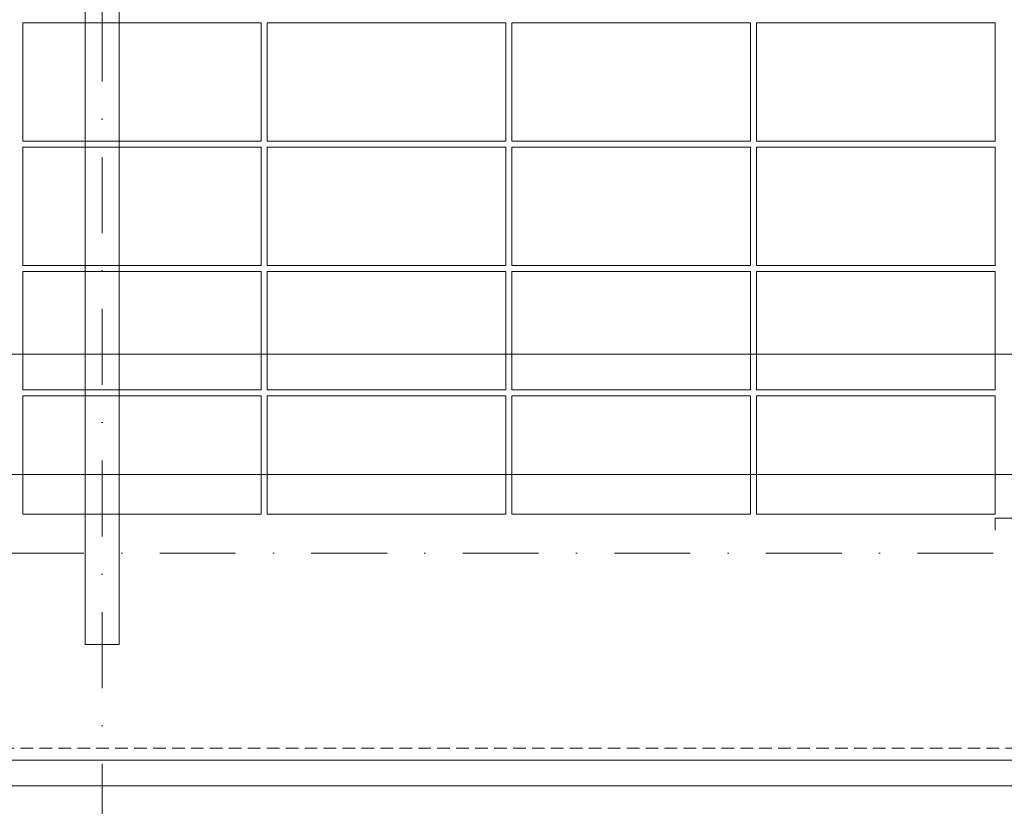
# Model space of a CAD drawing. Header units: millimetres. Extents: x -15830 to 4680139, y -28864 to 2281735.
# Tile 449 of 577: x 304064 to 309015, y 243011 to 246963. Entities that reach past the tile are written whole.
import ezdxf

# ---------------------------------------------------------------- set-up
doc = ezdxf.new("R2010")
doc.units = ezdxf.units.MM
for name, pattern in [('CENTERX2', [101.6, 63.5, -12.7, 12.7, -12.7]), ('DASHDOT', [25.4, 12.7, -6.35, 0, -6.35]), ('DASHED', [19.05, 12.7, -6.35]), ('HIDDEN', [9.525, 6.35, -3.175])]:
    doc.linetypes.add(name, pattern=pattern)
for name, color, linetype, lineweight in [('A99_FVE', 30, 'Continuous', 5), ('A99_N_kce-pod', 7, 'DASHED', 20), ('A99_N_koty-200', 5, 'Continuous', 5), ('A99_N_koty-200 @ 1', 5, 'Continuous', 5), ('A99_N_koty-200 @ 10', 5, 'Continuous', 5), ('A99_N_koty-200 @ 100', 5, 'Continuous', 5), ('A99_N_koty-200 @ 200', 5, 'Continuous', 5), ('A99_N_koty-200 @ 250 (1)', 5, 'Continuous', 5), ('A99_N_koty-200 @ 250 (2)', 5, 'Continuous', 5), ('A99_N_koty-200 @ 400', 5, 'Continuous', 5), ('A99_S_kce-pohl', 7, 'Continuous', 5), ('A99_S_osy', 1, 'CENTERX2', 5)]:
    doc.layers.add(name, color=color, linetype=linetype, lineweight=lineweight)
doc.styles.add('A99_kota', font='isocpeur.ttf', dxfattribs={"height": 2})
doc.dimstyles.new('A99_kota_200 new', dxfattribs={"dimscale": 200, "dimtxt": 2, "dimasz": 1.2, "dimexe": 0.5, "dimexo": 1.5, "dimgap": 0.3, "dimtad": 1, "dimdec": 0, "dimzin": 3, "dimdsep": 46, "dimtxsty": 'A99_kota', "dimblk": 'ARCHTICK', "dimcen": 2.5, "dimazin": 2, "dimtfac": 0.75, "dimtdec": 0, "dimtmove": 2, "dimatfit": 0, "dimfxl": 0, "dimtolj": 1, "dimtzin": 0, "dimlwd": 5, "dimlwe": 5, "dimarcsym": 0})

# ---------------------------------------------------------------- blocks, each defined once
blk = doc.blocks.new('_ArchTick')
at = {"color": 0, "linetype": 'ByBlock', "const_width": 0.15}
blk.add_lwpolyline([(-0.5, -0.5), (0.5, 0.5)], dxfattribs=at)
blk = doc.blocks.new('*D244')
at = {"layer": 'A99_N_koty-200', "color": 0, "linetype": 'Continuous', "lineweight": 5, "ltscale": 10, "transparency": 16777216}
for p, q in [((304479, 241208.3), (304479, 240758.3)), ((316479, 241208.3), (316479, 240758.3)), ((316479, 240808.3), (304479, 240808.3))]:
    blk.add_line(p, q, dxfattribs=at)
at = {"layer": 'Defpoints', "color": 0, "linetype": 'Continuous', "ltscale": 10, "transparency": 16777216}
for p in [(304479, 243683.3), (316479, 243683.3), (304479, 240808.3)]:
    blk.add_point(p, dxfattribs=at)
at = {"layer": 'A99_N_koty-200', "color": 0, "linetype": 'Continuous', "lineweight": 5, "ltscale": 10, "transparency": 16777216, "xscale": 120, "yscale": 120, "zscale": 120, "rotation": 180}
blk.add_blockref('_ArchTick', (304479, 240808.3), dxfattribs=at)
at = {"layer": 'A99_N_koty-200', "color": 0, "linetype": 'Continuous', "lineweight": 5, "ltscale": 10, "transparency": 16777216, "xscale": 120, "yscale": 120, "zscale": 120}
blk.add_blockref('_ArchTick', (316479, 240808.3), dxfattribs=at)
at = {"layer": 'A99_N_koty-200', "color": 0, "linetype": 'Continuous', "ltscale": 10, "transparency": 16777216, "insert": (310479, 240938.3), "char_height": 200, "attachment_point": 5, "style": 'A99_kota'}
blk.add_mtext('\\A1;12000', dxfattribs=at)
blk = doc.blocks.new('*D245')
at = {"layer": 'A99_N_koty-200', "color": 0, "linetype": 'Continuous', "lineweight": 5, "ltscale": 10, "transparency": 16777216}
for p, q in [((304479, 241608.3), (304479, 240708.3)), ((316479, 241608.3), (316479, 240708.3)), ((316479, 240808.3), (304479, 240808.3))]:
    blk.add_line(p, q, dxfattribs=at)
at = {"layer": 'Defpoints', "color": 0, "linetype": 'Continuous', "ltscale": 10, "transparency": 16777216}
for p in [(304479, 243683.3), (316479, 243683.3), (304479, 240808.3)]:
    blk.add_point(p, dxfattribs=at)
at = {"layer": 'A99_N_koty-200', "color": 0, "linetype": 'Continuous', "lineweight": 5, "ltscale": 10, "transparency": 16777216, "xscale": 240, "yscale": 240, "zscale": 240, "rotation": 180}
blk.add_blockref('_ArchTick', (304479, 240808.3), dxfattribs=at)
at = {"layer": 'A99_N_koty-200', "color": 0, "linetype": 'Continuous', "lineweight": 5, "ltscale": 10, "transparency": 16777216, "xscale": 240, "yscale": 240, "zscale": 240}
blk.add_blockref('_ArchTick', (316479, 240808.3), dxfattribs=at)
at = {"layer": 'A99_N_koty-200', "color": 0, "linetype": 'Continuous', "ltscale": 10, "transparency": 16777216, "insert": (310479, 241068.3), "char_height": 400, "attachment_point": 5, "style": 'A99_kota'}
blk.add_mtext('\\A1;12000', dxfattribs=at)
blk = doc.blocks.new('*D246')
at = {"layer": 'A99_N_koty-200', "color": 0, "linetype": 'Continuous', "lineweight": 5, "ltscale": 10, "transparency": 16777216}
for p, q in [((304479, 240812.3), (304479, 240807.8)), ((316479, 240812.3), (316479, 240807.8)), ((316479, 240808.3), (304479, 240808.3))]:
    blk.add_line(p, q, dxfattribs=at)
at = {"layer": 'Defpoints', "color": 0, "linetype": 'Continuous', "ltscale": 10, "transparency": 16777216}
for p in [(304479, 243683.3), (316479, 243683.3), (304479, 240808.3)]:
    blk.add_point(p, dxfattribs=at)
at = {"layer": 'A99_N_koty-200', "color": 0, "linetype": 'Continuous', "lineweight": 5, "ltscale": 10, "transparency": 16777216, "xscale": 1.2, "yscale": 1.2, "zscale": 1.2, "rotation": 180}
blk.add_blockref('_ArchTick', (304479, 240808.3), dxfattribs=at)
at = {"layer": 'A99_N_koty-200', "color": 0, "linetype": 'Continuous', "lineweight": 5, "ltscale": 10, "transparency": 16777216, "xscale": 1.2, "yscale": 1.2, "zscale": 1.2}
blk.add_blockref('_ArchTick', (316479, 240808.3), dxfattribs=at)
at = {"layer": 'A99_N_koty-200', "color": 0, "linetype": 'Continuous', "ltscale": 10, "transparency": 16777216, "insert": (310479, 240809.6), "char_height": 2, "attachment_point": 5, "style": 'A99_kota'}
blk.add_mtext('\\A1;12000', dxfattribs=at)
blk = doc.blocks.new('*D247')
at = {"layer": 'A99_N_koty-200', "color": 0, "linetype": 'Continuous', "lineweight": 5, "ltscale": 10, "transparency": 16777216}
for p, q in [((304479, 242408.3), (304479, 240608.3)), ((316479, 242408.3), (316479, 240608.3)), ((316479, 240808.3), (304479, 240808.3))]:
    blk.add_line(p, q, dxfattribs=at)
at = {"layer": 'Defpoints', "color": 0, "linetype": 'Continuous', "ltscale": 10, "transparency": 16777216}
for p in [(304479, 243683.3), (316479, 243683.3), (304479, 240808.3)]:
    blk.add_point(p, dxfattribs=at)
at = {"layer": 'A99_N_koty-200', "color": 0, "linetype": 'Continuous', "lineweight": 5, "ltscale": 10, "transparency": 16777216, "xscale": 480, "yscale": 480, "zscale": 480, "rotation": 180}
blk.add_blockref('_ArchTick', (304479, 240808.3), dxfattribs=at)
at = {"layer": 'A99_N_koty-200', "color": 0, "linetype": 'Continuous', "lineweight": 5, "ltscale": 10, "transparency": 16777216, "xscale": 480, "yscale": 480, "zscale": 480}
blk.add_blockref('_ArchTick', (316479, 240808.3), dxfattribs=at)
at = {"layer": 'A99_N_koty-200', "color": 0, "linetype": 'Continuous', "ltscale": 10, "transparency": 16777216, "insert": (310479, 241328.3), "char_height": 800, "attachment_point": 5, "style": 'A99_kota'}
blk.add_mtext('\\A1;12000', dxfattribs=at)
blk = doc.blocks.new('*D248')
at = {"layer": 'A99_N_koty-200', "color": 0, "linetype": 'Continuous', "lineweight": 5, "ltscale": 10, "transparency": 16777216}
for p, q in [((304479, 240848.3), (304479, 240803.3)), ((316479, 240848.3), (316479, 240803.3)), ((316479, 240808.3), (304479, 240808.3))]:
    blk.add_line(p, q, dxfattribs=at)
at = {"layer": 'Defpoints', "color": 0, "linetype": 'Continuous', "ltscale": 10, "transparency": 16777216}
for p in [(304479, 243683.3), (316479, 243683.3), (304479, 240808.3)]:
    blk.add_point(p, dxfattribs=at)
at = {"layer": 'A99_N_koty-200', "color": 0, "linetype": 'Continuous', "lineweight": 5, "ltscale": 10, "transparency": 16777216, "xscale": 12, "yscale": 12, "zscale": 12, "rotation": 180}
blk.add_blockref('_ArchTick', (304479, 240808.3), dxfattribs=at)
at = {"layer": 'A99_N_koty-200', "color": 0, "linetype": 'Continuous', "lineweight": 5, "ltscale": 10, "transparency": 16777216, "xscale": 12, "yscale": 12, "zscale": 12}
blk.add_blockref('_ArchTick', (316479, 240808.3), dxfattribs=at)
at = {"layer": 'A99_N_koty-200', "color": 0, "linetype": 'Continuous', "ltscale": 10, "transparency": 16777216, "insert": (310479, 240821.3), "char_height": 20, "attachment_point": 5, "style": 'A99_kota'}
blk.add_mtext('\\A1;12000', dxfattribs=at)
blk = doc.blocks.new('*D249')
at = {"layer": 'A99_N_koty-200', "color": 0, "linetype": 'Continuous', "lineweight": 5, "ltscale": 10, "transparency": 16777216}
for p, q in [((304479, 241808.3), (304479, 240683.3)), ((316479, 241808.3), (316479, 240683.3)), ((316479, 240808.3), (304479, 240808.3))]:
    blk.add_line(p, q, dxfattribs=at)
at = {"layer": 'Defpoints', "color": 0, "linetype": 'Continuous', "ltscale": 10, "transparency": 16777216}
for p in [(304479, 243683.3), (316479, 243683.3), (304479, 240808.3)]:
    blk.add_point(p, dxfattribs=at)
at = {"layer": 'A99_N_koty-200', "color": 0, "linetype": 'Continuous', "lineweight": 5, "ltscale": 10, "transparency": 16777216, "xscale": 300, "yscale": 300, "zscale": 300, "rotation": 180}
blk.add_blockref('_ArchTick', (304479, 240808.3), dxfattribs=at)
at = {"layer": 'A99_N_koty-200', "color": 0, "linetype": 'Continuous', "lineweight": 5, "ltscale": 10, "transparency": 16777216, "xscale": 300, "yscale": 300, "zscale": 300}
blk.add_blockref('_ArchTick', (316479, 240808.3), dxfattribs=at)
at = {"layer": 'A99_N_koty-200', "color": 0, "linetype": 'Continuous', "ltscale": 10, "transparency": 16777216, "insert": (310479, 241133.3), "char_height": 500, "attachment_point": 5, "style": 'A99_kota'}
blk.add_mtext('\\A1;12000', dxfattribs=at)
blk = doc.blocks.new('*D250')
at = {"layer": 'A99_N_koty-200', "color": 0, "linetype": 'Continuous', "lineweight": 5, "ltscale": 10, "transparency": 16777216}
for p, q in [((304479, 241808.3), (304479, 240683.3)), ((316479, 241808.3), (316479, 240683.3)), ((316479, 240808.3), (304479, 240808.3))]:
    blk.add_line(p, q, dxfattribs=at)
at = {"layer": 'Defpoints', "color": 0, "linetype": 'Continuous', "ltscale": 10, "transparency": 16777216}
for p in [(304479, 243683.3), (316479, 243683.3), (304479, 240808.3)]:
    blk.add_point(p, dxfattribs=at)
at = {"layer": 'A99_N_koty-200', "color": 0, "linetype": 'Continuous', "lineweight": 5, "ltscale": 10, "transparency": 16777216, "xscale": 300, "yscale": 300, "zscale": 300, "rotation": 180}
blk.add_blockref('_ArchTick', (304479, 240808.3), dxfattribs=at)
at = {"layer": 'A99_N_koty-200', "color": 0, "linetype": 'Continuous', "lineweight": 5, "ltscale": 10, "transparency": 16777216, "xscale": 300, "yscale": 300, "zscale": 300}
blk.add_blockref('_ArchTick', (316479, 240808.3), dxfattribs=at)
at = {"layer": 'A99_N_koty-200', "color": 0, "linetype": 'Continuous', "ltscale": 10, "transparency": 16777216, "insert": (310479, 241133.3), "char_height": 500, "attachment_point": 5, "style": 'A99_kota'}
blk.add_mtext('\\A1;12000', dxfattribs=at)
blk = doc.blocks.new('*D251')
at = {"layer": 'A99_N_koty-200', "color": 0, "linetype": 'Continuous', "lineweight": 5, "ltscale": 10, "transparency": 16777216}
for p, q in [((292479, 241208.3), (292479, 240758.3)), ((304479, 241208.3), (304479, 240758.3)), ((304479, 240808.3), (292479, 240808.3))]:
    blk.add_line(p, q, dxfattribs=at)
at = {"layer": 'Defpoints', "color": 0, "linetype": 'Continuous', "ltscale": 10, "transparency": 16777216}
for p in [(292479, 243683.3), (304479, 243683.3), (292479, 240808.3)]:
    blk.add_point(p, dxfattribs=at)
at = {"layer": 'A99_N_koty-200', "color": 0, "linetype": 'Continuous', "lineweight": 5, "ltscale": 10, "transparency": 16777216, "xscale": 120, "yscale": 120, "zscale": 120, "rotation": 180}
blk.add_blockref('_ArchTick', (292479, 240808.3), dxfattribs=at)
at = {"layer": 'A99_N_koty-200', "color": 0, "linetype": 'Continuous', "lineweight": 5, "ltscale": 10, "transparency": 16777216, "xscale": 120, "yscale": 120, "zscale": 120}
blk.add_blockref('_ArchTick', (304479, 240808.3), dxfattribs=at)
at = {"layer": 'A99_N_koty-200', "color": 0, "linetype": 'Continuous', "ltscale": 10, "transparency": 16777216, "insert": (298479, 240938.3), "char_height": 200, "attachment_point": 5, "style": 'A99_kota'}
blk.add_mtext('\\A1;12000', dxfattribs=at)
blk = doc.blocks.new('*D252')
at = {"layer": 'A99_N_koty-200', "color": 0, "linetype": 'Continuous', "lineweight": 5, "ltscale": 10, "transparency": 16777216}
for p, q in [((292479, 241608.3), (292479, 240708.3)), ((304479, 241608.3), (304479, 240708.3)), ((304479, 240808.3), (292479, 240808.3))]:
    blk.add_line(p, q, dxfattribs=at)
at = {"layer": 'Defpoints', "color": 0, "linetype": 'Continuous', "ltscale": 10, "transparency": 16777216}
for p in [(292479, 243683.3), (304479, 243683.3), (292479, 240808.3)]:
    blk.add_point(p, dxfattribs=at)
at = {"layer": 'A99_N_koty-200', "color": 0, "linetype": 'Continuous', "lineweight": 5, "ltscale": 10, "transparency": 16777216, "xscale": 240, "yscale": 240, "zscale": 240, "rotation": 180}
blk.add_blockref('_ArchTick', (292479, 240808.3), dxfattribs=at)
at = {"layer": 'A99_N_koty-200', "color": 0, "linetype": 'Continuous', "lineweight": 5, "ltscale": 10, "transparency": 16777216, "xscale": 240, "yscale": 240, "zscale": 240}
blk.add_blockref('_ArchTick', (304479, 240808.3), dxfattribs=at)
at = {"layer": 'A99_N_koty-200', "color": 0, "linetype": 'Continuous', "ltscale": 10, "transparency": 16777216, "insert": (298479, 241068.3), "char_height": 400, "attachment_point": 5, "style": 'A99_kota'}
blk.add_mtext('\\A1;12000', dxfattribs=at)
blk = doc.blocks.new('*D253')
at = {"layer": 'A99_N_koty-200', "color": 0, "linetype": 'Continuous', "lineweight": 5, "ltscale": 10, "transparency": 16777216}
for p, q in [((292479, 240812.3), (292479, 240807.8)), ((304479, 240812.3), (304479, 240807.8)), ((304479, 240808.3), (292479, 240808.3))]:
    blk.add_line(p, q, dxfattribs=at)
at = {"layer": 'Defpoints', "color": 0, "linetype": 'Continuous', "ltscale": 10, "transparency": 16777216}
for p in [(292479, 243683.3), (304479, 243683.3), (292479, 240808.3)]:
    blk.add_point(p, dxfattribs=at)
at = {"layer": 'A99_N_koty-200', "color": 0, "linetype": 'Continuous', "lineweight": 5, "ltscale": 10, "transparency": 16777216, "xscale": 1.2, "yscale": 1.2, "zscale": 1.2, "rotation": 180}
blk.add_blockref('_ArchTick', (292479, 240808.3), dxfattribs=at)
at = {"layer": 'A99_N_koty-200', "color": 0, "linetype": 'Continuous', "lineweight": 5, "ltscale": 10, "transparency": 16777216, "xscale": 1.2, "yscale": 1.2, "zscale": 1.2}
blk.add_blockref('_ArchTick', (304479, 240808.3), dxfattribs=at)
at = {"layer": 'A99_N_koty-200', "color": 0, "linetype": 'Continuous', "ltscale": 10, "transparency": 16777216, "insert": (298479, 240809.6), "char_height": 2, "attachment_point": 5, "style": 'A99_kota'}
blk.add_mtext('\\A1;12000', dxfattribs=at)
blk = doc.blocks.new('*D254')
at = {"layer": 'A99_N_koty-200', "color": 0, "linetype": 'Continuous', "lineweight": 5, "ltscale": 10, "transparency": 16777216}
for p, q in [((292479, 242408.3), (292479, 240608.3)), ((304479, 242408.3), (304479, 240608.3)), ((304479, 240808.3), (292479, 240808.3))]:
    blk.add_line(p, q, dxfattribs=at)
at = {"layer": 'Defpoints', "color": 0, "linetype": 'Continuous', "ltscale": 10, "transparency": 16777216}
for p in [(292479, 243683.3), (304479, 243683.3), (292479, 240808.3)]:
    blk.add_point(p, dxfattribs=at)
at = {"layer": 'A99_N_koty-200', "color": 0, "linetype": 'Continuous', "lineweight": 5, "ltscale": 10, "transparency": 16777216, "xscale": 480, "yscale": 480, "zscale": 480, "rotation": 180}
blk.add_blockref('_ArchTick', (292479, 240808.3), dxfattribs=at)
at = {"layer": 'A99_N_koty-200', "color": 0, "linetype": 'Continuous', "lineweight": 5, "ltscale": 10, "transparency": 16777216, "xscale": 480, "yscale": 480, "zscale": 480}
blk.add_blockref('_ArchTick', (304479, 240808.3), dxfattribs=at)
at = {"layer": 'A99_N_koty-200', "color": 0, "linetype": 'Continuous', "ltscale": 10, "transparency": 16777216, "insert": (298479, 241328.3), "char_height": 800, "attachment_point": 5, "style": 'A99_kota'}
blk.add_mtext('\\A1;12000', dxfattribs=at)
blk = doc.blocks.new('*D255')
at = {"layer": 'A99_N_koty-200', "color": 0, "linetype": 'Continuous', "lineweight": 5, "ltscale": 10, "transparency": 16777216}
for p, q in [((292479, 240848.3), (292479, 240803.3)), ((304479, 240848.3), (304479, 240803.3)), ((304479, 240808.3), (292479, 240808.3))]:
    blk.add_line(p, q, dxfattribs=at)
at = {"layer": 'Defpoints', "color": 0, "linetype": 'Continuous', "ltscale": 10, "transparency": 16777216}
for p in [(292479, 243683.3), (304479, 243683.3), (292479, 240808.3)]:
    blk.add_point(p, dxfattribs=at)
at = {"layer": 'A99_N_koty-200', "color": 0, "linetype": 'Continuous', "lineweight": 5, "ltscale": 10, "transparency": 16777216, "xscale": 12, "yscale": 12, "zscale": 12, "rotation": 180}
blk.add_blockref('_ArchTick', (292479, 240808.3), dxfattribs=at)
at = {"layer": 'A99_N_koty-200', "color": 0, "linetype": 'Continuous', "lineweight": 5, "ltscale": 10, "transparency": 16777216, "xscale": 12, "yscale": 12, "zscale": 12}
blk.add_blockref('_ArchTick', (304479, 240808.3), dxfattribs=at)
at = {"layer": 'A99_N_koty-200', "color": 0, "linetype": 'Continuous', "ltscale": 10, "transparency": 16777216, "insert": (298479, 240821.3), "char_height": 20, "attachment_point": 5, "style": 'A99_kota'}
blk.add_mtext('\\A1;12000', dxfattribs=at)
blk = doc.blocks.new('*D256')
at = {"layer": 'A99_N_koty-200', "color": 0, "linetype": 'Continuous', "lineweight": 5, "ltscale": 10, "transparency": 16777216}
for p, q in [((292479, 241808.3), (292479, 240683.3)), ((304479, 241808.3), (304479, 240683.3)), ((304479, 240808.3), (292479, 240808.3))]:
    blk.add_line(p, q, dxfattribs=at)
at = {"layer": 'Defpoints', "color": 0, "linetype": 'Continuous', "ltscale": 10, "transparency": 16777216}
for p in [(292479, 243683.3), (304479, 243683.3), (292479, 240808.3)]:
    blk.add_point(p, dxfattribs=at)
at = {"layer": 'A99_N_koty-200', "color": 0, "linetype": 'Continuous', "lineweight": 5, "ltscale": 10, "transparency": 16777216, "xscale": 300, "yscale": 300, "zscale": 300, "rotation": 180}
blk.add_blockref('_ArchTick', (292479, 240808.3), dxfattribs=at)
at = {"layer": 'A99_N_koty-200', "color": 0, "linetype": 'Continuous', "lineweight": 5, "ltscale": 10, "transparency": 16777216, "xscale": 300, "yscale": 300, "zscale": 300}
blk.add_blockref('_ArchTick', (304479, 240808.3), dxfattribs=at)
at = {"layer": 'A99_N_koty-200', "color": 0, "linetype": 'Continuous', "ltscale": 10, "transparency": 16777216, "insert": (298479, 241133.3), "char_height": 500, "attachment_point": 5, "style": 'A99_kota'}
blk.add_mtext('\\A1;12000', dxfattribs=at)
blk = doc.blocks.new('*D257')
at = {"layer": 'A99_N_koty-200', "color": 0, "linetype": 'Continuous', "lineweight": 5, "ltscale": 10, "transparency": 16777216}
for p, q in [((292479, 241808.3), (292479, 240683.3)), ((304479, 241808.3), (304479, 240683.3)), ((304479, 240808.3), (292479, 240808.3))]:
    blk.add_line(p, q, dxfattribs=at)
at = {"layer": 'Defpoints', "color": 0, "linetype": 'Continuous', "ltscale": 10, "transparency": 16777216}
for p in [(292479, 243683.3), (304479, 243683.3), (292479, 240808.3)]:
    blk.add_point(p, dxfattribs=at)
at = {"layer": 'A99_N_koty-200', "color": 0, "linetype": 'Continuous', "lineweight": 5, "ltscale": 10, "transparency": 16777216, "xscale": 300, "yscale": 300, "zscale": 300, "rotation": 180}
blk.add_blockref('_ArchTick', (292479, 240808.3), dxfattribs=at)
at = {"layer": 'A99_N_koty-200', "color": 0, "linetype": 'Continuous', "lineweight": 5, "ltscale": 10, "transparency": 16777216, "xscale": 300, "yscale": 300, "zscale": 300}
blk.add_blockref('_ArchTick', (304479, 240808.3), dxfattribs=at)
at = {"layer": 'A99_N_koty-200', "color": 0, "linetype": 'Continuous', "ltscale": 10, "transparency": 16777216, "insert": (298479, 241133.3), "char_height": 500, "attachment_point": 5, "style": 'A99_kota'}
blk.add_mtext('\\A1;12000', dxfattribs=at)
blk = doc.blocks.new('*D114')
at = {"layer": 'A99_N_koty-200', "color": 0, "linetype": 'Continuous', "lineweight": 5, "ltscale": 10, "transparency": 16777216}
for p, q in [((292209, 244483.3), (292209, 245383.3)), ((329424, 244483.3), (329424, 245383.3)), ((292209, 245283.3), (329424, 245283.3))]:
    blk.add_line(p, q, dxfattribs=at)
at = {"layer": 'Defpoints', "color": 0, "linetype": 'Continuous', "ltscale": 10, "transparency": 16777216}
for p in [(329424, 245283.3), (292209, 243203.3), (329424, 243203.3)]:
    blk.add_point(p, dxfattribs=at)
at = {"layer": 'A99_N_koty-200', "color": 0, "linetype": 'Continuous', "lineweight": 5, "ltscale": 10, "transparency": 16777216, "xscale": 240, "yscale": 240, "zscale": 240, "rotation": 180}
blk.add_blockref('_ArchTick', (292209, 245283.3), dxfattribs=at)
at = {"layer": 'A99_N_koty-200', "color": 0, "linetype": 'Continuous', "lineweight": 5, "ltscale": 10, "transparency": 16777216, "xscale": 240, "yscale": 240, "zscale": 240}
blk.add_blockref('_ArchTick', (329424, 245283.3), dxfattribs=at)
at = {"layer": 'A99_N_koty-200', "color": 0, "linetype": 'Continuous', "ltscale": 10, "transparency": 16777216, "insert": (310816.5, 245543.3), "char_height": 400, "attachment_point": 5, "style": 'A99_kota'}
blk.add_mtext('\\A1;37215', dxfattribs=at)
blk = doc.blocks.new('*D115')
at = {"layer": 'A99_N_koty-200', "color": 0, "linetype": 'Continuous', "lineweight": 5, "ltscale": 10, "transparency": 16777216}
for p, q in [((292209, 244278.3), (292209, 244728.3)), ((329424, 244278.3), (329424, 244728.3)), ((292209, 244678.3), (329424, 244678.3))]:
    blk.add_line(p, q, dxfattribs=at)
at = {"layer": 'Defpoints', "color": 0, "linetype": 'Continuous', "ltscale": 10, "transparency": 16777216}
for p in [(329424, 244678.3), (292209, 243203.3), (329424, 243203.3)]:
    blk.add_point(p, dxfattribs=at)
at = {"layer": 'A99_N_koty-200', "color": 0, "linetype": 'Continuous', "lineweight": 5, "ltscale": 10, "transparency": 16777216, "xscale": 120, "yscale": 120, "zscale": 120, "rotation": 180}
blk.add_blockref('_ArchTick', (292209, 244678.3), dxfattribs=at)
at = {"layer": 'A99_N_koty-200', "color": 0, "linetype": 'Continuous', "lineweight": 5, "ltscale": 10, "transparency": 16777216, "xscale": 120, "yscale": 120, "zscale": 120}
blk.add_blockref('_ArchTick', (329424, 244678.3), dxfattribs=at)
at = {"layer": 'A99_N_koty-200', "color": 0, "linetype": 'Continuous', "ltscale": 10, "transparency": 16777216, "insert": (310816.5, 244808.3), "char_height": 200, "attachment_point": 5, "style": 'A99_kota'}
blk.add_mtext('\\A1;37215', dxfattribs=at)
blk = doc.blocks.new('*D116')
at = {"layer": 'A99_N_koty-200', "color": 0, "linetype": 'Continuous', "lineweight": 5, "ltscale": 10, "transparency": 16777216}
for p, q in [((292209, 244674.3), (292209, 244678.8)), ((292209, 244678.3), (329424, 244678.3)), ((329424, 244674.3), (329424, 244678.8))]:
    blk.add_line(p, q, dxfattribs=at)
at = {"layer": 'Defpoints', "color": 0, "linetype": 'Continuous', "ltscale": 10, "transparency": 16777216}
for p in [(329424, 244678.3), (292209, 243203.3), (329424, 243203.3)]:
    blk.add_point(p, dxfattribs=at)
at = {"layer": 'A99_N_koty-200', "color": 0, "linetype": 'Continuous', "lineweight": 5, "ltscale": 10, "transparency": 16777216, "xscale": 1.2, "yscale": 1.2, "zscale": 1.2, "rotation": 180}
blk.add_blockref('_ArchTick', (292209, 244678.3), dxfattribs=at)
at = {"layer": 'A99_N_koty-200', "color": 0, "linetype": 'Continuous', "lineweight": 5, "ltscale": 10, "transparency": 16777216, "xscale": 1.2, "yscale": 1.2, "zscale": 1.2}
blk.add_blockref('_ArchTick', (329424, 244678.3), dxfattribs=at)
at = {"layer": 'A99_N_koty-200', "color": 0, "linetype": 'Continuous', "ltscale": 10, "transparency": 16777216, "insert": (310816.5, 244679.6), "char_height": 2, "attachment_point": 5, "style": 'A99_kota'}
blk.add_mtext('\\A1;37215', dxfattribs=at)
blk = doc.blocks.new('*D117')
at = {"layer": 'A99_N_koty-200', "color": 0, "linetype": 'Continuous', "lineweight": 5, "ltscale": 10, "transparency": 16777216}
for p, q in [((292209, 243803.3), (292209, 244878.3)), ((329424, 243803.3), (329424, 244878.3)), ((292209, 244678.3), (329424, 244678.3))]:
    blk.add_line(p, q, dxfattribs=at)
at = {"layer": 'Defpoints', "color": 0, "linetype": 'Continuous', "ltscale": 10, "transparency": 16777216}
for p in [(329424, 244678.3), (292209, 243203.3), (329424, 243203.3)]:
    blk.add_point(p, dxfattribs=at)
at = {"layer": 'A99_N_koty-200', "color": 0, "linetype": 'Continuous', "lineweight": 5, "ltscale": 10, "transparency": 16777216, "xscale": 480, "yscale": 480, "zscale": 480, "rotation": 180}
blk.add_blockref('_ArchTick', (292209, 244678.3), dxfattribs=at)
at = {"layer": 'A99_N_koty-200', "color": 0, "linetype": 'Continuous', "lineweight": 5, "ltscale": 10, "transparency": 16777216, "xscale": 480, "yscale": 480, "zscale": 480}
blk.add_blockref('_ArchTick', (329424, 244678.3), dxfattribs=at)
at = {"layer": 'A99_N_koty-200', "color": 0, "linetype": 'Continuous', "ltscale": 10, "transparency": 16777216, "insert": (310816.5, 245198.3), "char_height": 800, "attachment_point": 5, "style": 'A99_kota'}
blk.add_mtext('\\A1;37215', dxfattribs=at)
blk = doc.blocks.new('*D118')
at = {"layer": 'A99_N_koty-200', "color": 0, "linetype": 'Continuous', "lineweight": 5, "ltscale": 10, "transparency": 16777216}
for p, q in [((292209, 244638.3), (292209, 244683.3)), ((292209, 244678.3), (329424, 244678.3)), ((329424, 244638.3), (329424, 244683.3))]:
    blk.add_line(p, q, dxfattribs=at)
at = {"layer": 'Defpoints', "color": 0, "linetype": 'Continuous', "ltscale": 10, "transparency": 16777216}
for p in [(329424, 244678.3), (292209, 243203.3), (329424, 243203.3)]:
    blk.add_point(p, dxfattribs=at)
at = {"layer": 'A99_N_koty-200', "color": 0, "linetype": 'Continuous', "lineweight": 5, "ltscale": 10, "transparency": 16777216, "xscale": 12, "yscale": 12, "zscale": 12, "rotation": 180}
blk.add_blockref('_ArchTick', (292209, 244678.3), dxfattribs=at)
at = {"layer": 'A99_N_koty-200', "color": 0, "linetype": 'Continuous', "lineweight": 5, "ltscale": 10, "transparency": 16777216, "xscale": 12, "yscale": 12, "zscale": 12}
blk.add_blockref('_ArchTick', (329424, 244678.3), dxfattribs=at)
at = {"layer": 'A99_N_koty-200', "color": 0, "linetype": 'Continuous', "ltscale": 10, "transparency": 16777216, "insert": (310816.5, 244691.3), "char_height": 20, "attachment_point": 5, "style": 'A99_kota'}
blk.add_mtext('\\A1;37215', dxfattribs=at)
blk = doc.blocks.new('*D119')
at = {"layer": 'A99_N_koty-200', "color": 0, "linetype": 'Continuous', "lineweight": 5, "ltscale": 10, "transparency": 16777216}
for p, q in [((292209, 243678.3), (292209, 244803.3)), ((329424, 243678.3), (329424, 244803.3)), ((292209, 244678.3), (329424, 244678.3))]:
    blk.add_line(p, q, dxfattribs=at)
at = {"layer": 'Defpoints', "color": 0, "linetype": 'Continuous', "ltscale": 10, "transparency": 16777216}
for p in [(329424, 244678.3), (292209, 243203.3), (329424, 243203.3)]:
    blk.add_point(p, dxfattribs=at)
at = {"layer": 'A99_N_koty-200', "color": 0, "linetype": 'Continuous', "lineweight": 5, "ltscale": 10, "transparency": 16777216, "xscale": 300, "yscale": 300, "zscale": 300, "rotation": 180}
blk.add_blockref('_ArchTick', (292209, 244678.3), dxfattribs=at)
at = {"layer": 'A99_N_koty-200', "color": 0, "linetype": 'Continuous', "lineweight": 5, "ltscale": 10, "transparency": 16777216, "xscale": 300, "yscale": 300, "zscale": 300}
blk.add_blockref('_ArchTick', (329424, 244678.3), dxfattribs=at)
at = {"layer": 'A99_N_koty-200', "color": 0, "linetype": 'Continuous', "ltscale": 10, "transparency": 16777216, "insert": (310816.5, 245003.3), "char_height": 500, "attachment_point": 5, "style": 'A99_kota'}
blk.add_mtext('\\A1;37215', dxfattribs=at)
blk = doc.blocks.new('*D120')
at = {"layer": 'A99_N_koty-200', "color": 0, "linetype": 'Continuous', "lineweight": 5, "ltscale": 10, "transparency": 16777216}
for p, q in [((292209, 243678.3), (292209, 244803.3)), ((329424, 243678.3), (329424, 244803.3)), ((292209, 244678.3), (329424, 244678.3))]:
    blk.add_line(p, q, dxfattribs=at)
at = {"layer": 'Defpoints', "color": 0, "linetype": 'Continuous', "ltscale": 10, "transparency": 16777216}
for p in [(329424, 244678.3), (292209, 243203.3), (329424, 243203.3)]:
    blk.add_point(p, dxfattribs=at)
at = {"layer": 'A99_N_koty-200', "color": 0, "linetype": 'Continuous', "lineweight": 5, "ltscale": 10, "transparency": 16777216, "xscale": 300, "yscale": 300, "zscale": 300, "rotation": 180}
blk.add_blockref('_ArchTick', (292209, 244678.3), dxfattribs=at)
at = {"layer": 'A99_N_koty-200', "color": 0, "linetype": 'Continuous', "lineweight": 5, "ltscale": 10, "transparency": 16777216, "xscale": 300, "yscale": 300, "zscale": 300}
blk.add_blockref('_ArchTick', (329424, 244678.3), dxfattribs=at)
at = {"layer": 'A99_N_koty-200', "color": 0, "linetype": 'Continuous', "ltscale": 10, "transparency": 16777216, "insert": (310816.5, 245003.3), "char_height": 500, "attachment_point": 5, "style": 'A99_kota'}
blk.add_mtext('\\A1;37215', dxfattribs=at)
blk = doc.blocks.new('*U786')
at = {"layer": 'A99_N_koty-200 @ 1', "linetype": 'Continuous', "ltscale": 10}
dim = blk.add_linear_dim(base=(304479, 240808.3), p1=(316479, 243683.3), p2=(304479, 243683.3), angle=180, dimstyle='A99_kota_200 new', override={"dimscale": 1, "dimtix": 1, "dimtofl": 1, "dimtmove": 1, "dimatfit": 1}, dxfattribs=at)
dim.commit()
dim.dimension.update_dxf_attribs({"geometry": '*D246', "text_midpoint": (310479, 240809.6)})
at = {"layer": 'A99_N_koty-200 @ 10', "linetype": 'Continuous', "ltscale": 10}
dim = blk.add_linear_dim(base=(304479, 240808.3), p1=(316479, 243683.3), p2=(304479, 243683.3), angle=180, dimstyle='A99_kota_200 new', override={"dimscale": 10, "dimtix": 1, "dimtofl": 1, "dimtmove": 1, "dimatfit": 1}, dxfattribs=at)
dim.commit()
dim.dimension.update_dxf_attribs({"geometry": '*D248', "text_midpoint": (310479, 240821.3)})
at = {"layer": 'A99_N_koty-200 @ 100', "linetype": 'Continuous', "ltscale": 10}
dim = blk.add_linear_dim(base=(304479, 240808.3), p1=(316479, 243683.3), p2=(304479, 243683.3), angle=180, dimstyle='A99_kota_200 new', override={"dimscale": 100, "dimtix": 1, "dimtofl": 1, "dimtmove": 1, "dimatfit": 1}, dxfattribs=at)
dim.commit()
dim.dimension.update_dxf_attribs({"geometry": '*D244', "text_midpoint": (310479, 240938.3)})
at = {"layer": 'A99_N_koty-200 @ 200', "linetype": 'Continuous', "ltscale": 10}
dim = blk.add_linear_dim(base=(304479, 240808.3), p1=(316479, 243683.3), p2=(304479, 243683.3), angle=180, dimstyle='A99_kota_200 new', override={"dimscale": 200, "dimtix": 1, "dimtofl": 1, "dimtmove": 1, "dimatfit": 1}, dxfattribs=at)
dim.commit()
dim.dimension.update_dxf_attribs({"geometry": '*D245', "text_midpoint": (310479, 241068.3)})
at = {"layer": 'A99_N_koty-200 @ 250 (1)', "linetype": 'Continuous', "ltscale": 10}
dim = blk.add_linear_dim(base=(304479, 240808.3), p1=(316479, 243683.3), p2=(304479, 243683.3), angle=180, dimstyle='A99_kota_200 new', override={"dimscale": 250, "dimtix": 1, "dimtofl": 1, "dimtmove": 1, "dimatfit": 1}, dxfattribs=at)
dim.commit()
dim.dimension.update_dxf_attribs({"geometry": '*D249', "text_midpoint": (310479, 241133.3)})
at = {"layer": 'A99_N_koty-200 @ 250 (2)', "linetype": 'Continuous', "ltscale": 10}
dim = blk.add_linear_dim(base=(304479, 240808.3), p1=(316479, 243683.3), p2=(304479, 243683.3), angle=180, dimstyle='A99_kota_200 new', override={"dimscale": 250, "dimtix": 1, "dimtofl": 1, "dimtmove": 1, "dimatfit": 1}, dxfattribs=at)
dim.commit()
dim.dimension.update_dxf_attribs({"geometry": '*D250', "text_midpoint": (310479, 241133.3)})
at = {"layer": 'A99_N_koty-200 @ 400', "linetype": 'Continuous', "ltscale": 10}
dim = blk.add_linear_dim(base=(304479, 240808.3), p1=(316479, 243683.3), p2=(304479, 243683.3), angle=180, dimstyle='A99_kota_200 new', override={"dimscale": 400, "dimtix": 1, "dimtofl": 1, "dimtmove": 1, "dimatfit": 1}, dxfattribs=at)
dim.commit()
dim.dimension.update_dxf_attribs({"geometry": '*D247', "text_midpoint": (310479, 241328.3)})
blk = doc.blocks.new('*U787')
at = {"layer": 'A99_N_koty-200 @ 1', "linetype": 'Continuous', "ltscale": 10}
dim = blk.add_linear_dim(base=(292479, 240808.3), p1=(304479, 243683.3), p2=(292479, 243683.3), angle=180, dimstyle='A99_kota_200 new', override={"dimscale": 1, "dimtix": 1, "dimtofl": 1, "dimtmove": 1, "dimatfit": 1}, dxfattribs=at)
dim.commit()
dim.dimension.update_dxf_attribs({"geometry": '*D253', "text_midpoint": (298479, 240809.6)})
at = {"layer": 'A99_N_koty-200 @ 10', "linetype": 'Continuous', "ltscale": 10}
dim = blk.add_linear_dim(base=(292479, 240808.3), p1=(304479, 243683.3), p2=(292479, 243683.3), angle=180, dimstyle='A99_kota_200 new', override={"dimscale": 10, "dimtix": 1, "dimtofl": 1, "dimtmove": 1, "dimatfit": 1}, dxfattribs=at)
dim.commit()
dim.dimension.update_dxf_attribs({"geometry": '*D255', "text_midpoint": (298479, 240821.3)})
at = {"layer": 'A99_N_koty-200 @ 100', "linetype": 'Continuous', "ltscale": 10}
dim = blk.add_linear_dim(base=(292479, 240808.3), p1=(304479, 243683.3), p2=(292479, 243683.3), angle=180, dimstyle='A99_kota_200 new', override={"dimscale": 100, "dimtix": 1, "dimtofl": 1, "dimtmove": 1, "dimatfit": 1}, dxfattribs=at)
dim.commit()
dim.dimension.update_dxf_attribs({"geometry": '*D251', "text_midpoint": (298479, 240938.3)})
at = {"layer": 'A99_N_koty-200 @ 200', "linetype": 'Continuous', "ltscale": 10}
dim = blk.add_linear_dim(base=(292479, 240808.3), p1=(304479, 243683.3), p2=(292479, 243683.3), angle=180, dimstyle='A99_kota_200 new', override={"dimscale": 200, "dimtix": 1, "dimtofl": 1, "dimtmove": 1, "dimatfit": 1}, dxfattribs=at)
dim.commit()
dim.dimension.update_dxf_attribs({"geometry": '*D252', "text_midpoint": (298479, 241068.3)})
at = {"layer": 'A99_N_koty-200 @ 250 (1)', "linetype": 'Continuous', "ltscale": 10}
dim = blk.add_linear_dim(base=(292479, 240808.3), p1=(304479, 243683.3), p2=(292479, 243683.3), angle=180, dimstyle='A99_kota_200 new', override={"dimscale": 250, "dimtix": 1, "dimtofl": 1, "dimtmove": 1, "dimatfit": 1}, dxfattribs=at)
dim.commit()
dim.dimension.update_dxf_attribs({"geometry": '*D256', "text_midpoint": (298479, 241133.3)})
at = {"layer": 'A99_N_koty-200 @ 250 (2)', "linetype": 'Continuous', "ltscale": 10}
dim = blk.add_linear_dim(base=(292479, 240808.3), p1=(304479, 243683.3), p2=(292479, 243683.3), angle=180, dimstyle='A99_kota_200 new', override={"dimscale": 250, "dimtix": 1, "dimtofl": 1, "dimtmove": 1, "dimatfit": 1}, dxfattribs=at)
dim.commit()
dim.dimension.update_dxf_attribs({"geometry": '*D257', "text_midpoint": (298479, 241133.3)})
at = {"layer": 'A99_N_koty-200 @ 400', "linetype": 'Continuous', "ltscale": 10}
dim = blk.add_linear_dim(base=(292479, 240808.3), p1=(304479, 243683.3), p2=(292479, 243683.3), angle=180, dimstyle='A99_kota_200 new', override={"dimscale": 400, "dimtix": 1, "dimtofl": 1, "dimtmove": 1, "dimatfit": 1}, dxfattribs=at)
dim.commit()
dim.dimension.update_dxf_attribs({"geometry": '*D254', "text_midpoint": (298479, 241328.3)})
blk = doc.blocks.new('*U830')
at = {"layer": 'A99_N_koty-200 @ 1', "linetype": 'Continuous', "ltscale": 10}
dim = blk.add_linear_dim(base=(329424, 244678.3), p1=(292209, 243203.3), p2=(329424, 243203.3), dimstyle='A99_kota_200 new', override={"dimscale": 1, "dimtix": 1, "dimtofl": 1, "dimtmove": 2, "dimatfit": 3}, dxfattribs=at)
dim.commit()
dim.dimension.update_dxf_attribs({"geometry": '*D116', "text_midpoint": (310816.5, 244679.6)})
at = {"layer": 'A99_N_koty-200 @ 10', "linetype": 'Continuous', "ltscale": 10}
dim = blk.add_linear_dim(base=(329424, 244678.3), p1=(292209, 243203.3), p2=(329424, 243203.3), dimstyle='A99_kota_200 new', override={"dimscale": 10, "dimtix": 1, "dimtofl": 1, "dimtmove": 2, "dimatfit": 3}, dxfattribs=at)
dim.commit()
dim.dimension.update_dxf_attribs({"geometry": '*D118', "text_midpoint": (310816.5, 244691.3)})
at = {"layer": 'A99_N_koty-200 @ 100', "linetype": 'Continuous', "ltscale": 10}
dim = blk.add_linear_dim(base=(329424, 244678.3), p1=(292209, 243203.3), p2=(329424, 243203.3), dimstyle='A99_kota_200 new', override={"dimscale": 100, "dimtix": 1, "dimtofl": 1, "dimtmove": 2, "dimatfit": 3}, dxfattribs=at)
dim.commit()
dim.dimension.update_dxf_attribs({"geometry": '*D115', "text_midpoint": (310816.5, 244808.3)})
at = {"layer": 'A99_N_koty-200 @ 200', "linetype": 'Continuous', "ltscale": 10}
dim = blk.add_linear_dim(base=(329424, 245283.3), p1=(292209, 243203.3), p2=(329424, 243203.3), dimstyle='A99_kota_200 new', override={"dimscale": 200, "dimtix": 1, "dimtofl": 1, "dimtmove": 2, "dimatfit": 3}, dxfattribs=at)
dim.commit()
dim.dimension.update_dxf_attribs({"geometry": '*D114', "text_midpoint": (310816.5, 245543.3)})
at = {"layer": 'A99_N_koty-200 @ 250 (1)', "linetype": 'Continuous', "ltscale": 10}
dim = blk.add_linear_dim(base=(329424, 244678.3), p1=(292209, 243203.3), p2=(329424, 243203.3), dimstyle='A99_kota_200 new', override={"dimscale": 250, "dimtix": 1, "dimtofl": 1, "dimtmove": 2, "dimatfit": 3}, dxfattribs=at)
dim.commit()
dim.dimension.update_dxf_attribs({"geometry": '*D119', "text_midpoint": (310816.5, 245003.3)})
at = {"layer": 'A99_N_koty-200 @ 250 (2)', "linetype": 'Continuous', "ltscale": 10}
dim = blk.add_linear_dim(base=(329424, 244678.3), p1=(292209, 243203.3), p2=(329424, 243203.3), dimstyle='A99_kota_200 new', override={"dimscale": 250, "dimtix": 1, "dimtofl": 1, "dimtmove": 2, "dimatfit": 3}, dxfattribs=at)
dim.commit()
dim.dimension.update_dxf_attribs({"geometry": '*D120', "text_midpoint": (310816.5, 245003.3)})
at = {"layer": 'A99_N_koty-200 @ 400', "linetype": 'Continuous', "ltscale": 10}
dim = blk.add_linear_dim(base=(329424, 244678.3), p1=(292209, 243203.3), p2=(329424, 243203.3), dimstyle='A99_kota_200 new', override={"dimscale": 400, "dimtix": 1, "dimtofl": 1, "dimtmove": 2, "dimatfit": 3}, dxfattribs=at)
dim.commit()
dim.dimension.update_dxf_attribs({"geometry": '*D117', "text_midpoint": (310816.5, 245198.3)})

msp = doc.modelspace()

# ---------------------------------------------------------------- linework, layer by layer
at = {"layer": 'A99_FVE', "linetype": 'Continuous', "lineweight": 15, "ltscale": 2}
msp.add_lwpolyline([(304393.95, 249588.252), (304563.95, 249588.252), (304563.95, 243823.252), (304393.95, 243823.252)], close=True, dxfattribs=at)
at = {"layer": 'A99_FVE', "lineweight": 5, "ltscale": 2}
for points in [[(305278.95, 246353.252), (305278.95, 246948.252), (304078.95, 246948.252), (304078.95, 246353.252)], [(306508.95, 246353.252), (306508.95, 246948.252), (305308.95, 246948.252), (305308.95, 246353.252)], [(307738.95, 246353.252), (307738.95, 246948.252), (306538.95, 246948.252), (306538.95, 246353.252)], [(308968.95, 246353.252), (308968.95, 246948.252), (307768.95, 246948.252), (307768.95, 246353.252)], [(305278.95, 245728.252), (305278.95, 246323.252), (304078.95, 246323.252), (304078.95, 245728.252)], [(306508.95, 245728.252), (306508.95, 246323.252), (305308.95, 246323.252), (305308.95, 245728.252)], [(307738.95, 245728.252), (307738.95, 246323.252), (306538.95, 246323.252), (306538.95, 245728.252)], [(308968.95, 245728.252), (308968.95, 246323.252), (307768.95, 246323.252), (307768.95, 245728.252)], [(305278.95, 245103.252), (305278.95, 245698.252), (304078.95, 245698.252), (304078.95, 245103.252)], [(306508.95, 245103.252), (306508.95, 245698.252), (305308.95, 245698.252), (305308.95, 245103.252)], [(307738.95, 245103.252), (307738.95, 245698.252), (306538.95, 245698.252), (306538.95, 245103.252)], [(308968.95, 245103.252), (308968.95, 245698.252), (307768.95, 245698.252), (307768.95, 245103.252)], [(305278.95, 244478.252), (305278.95, 245073.252), (304078.95, 245073.252), (304078.95, 244478.252)], [(306508.95, 244478.252), (306508.95, 245073.252), (305308.95, 245073.252), (305308.95, 244478.252)], [(307738.95, 244478.252), (307738.95, 245073.252), (306538.95, 245073.252), (306538.95, 244478.252)], [(308968.95, 244478.252), (308968.95, 245073.252), (307768.95, 245073.252), (307768.95, 244478.252)]]:
    msp.add_lwpolyline(points, close=True, dxfattribs=at)
msp.add_lwpolyline([(309368.95, 244458.252), (308968.95, 244458.252), (308968.95, 244398.252)], dxfattribs=at)
at = {"layer": 'A99_N_kce-pod', "linetype": 'HIDDEN', "lineweight": 5, "ltscale": 10}
msp.add_lwpolyline([(352804.496, 243303.252), (213328.95, 243303.252)], dxfattribs=at)
at = {"layer": 'A99_S_kce-pohl', "linetype": 'Continuous', "ltscale": 25}
msp.add_lwpolyline([(221258.95, 268723.252), (213328.95, 268723.252), (213328.95, 243243.252), (352804.496, 243243.252), (352804.496, 270633.252)], dxfattribs=at)
at = {"layer": 'A99_S_kce-pohl', "linetype": 'Continuous'}
msp.add_lwpolyline([(352804.496, 243113.252), (213328.95, 243113.252)], dxfattribs=at)
at = {"layer": 'A99_S_osy', "linetype": 'DASHDOT', "lineweight": 5, "ltscale": 30}
for points in [[(304478.95, 344583.252), (304478.95, 241173.252)], [(366878.95, 244283.252), (211283.95, 244283.252)]]:
    msp.add_lwpolyline(points, dxfattribs=at)

# ---------------------------------------------------------------- block references
at = {"layer": 'A99_N_koty-200'}
for name in ['*U830', '*U787', '*U786']:
    msp.add_blockref(name, (0, 0), dxfattribs=at)

doc.saveas('drawing.dxf')
